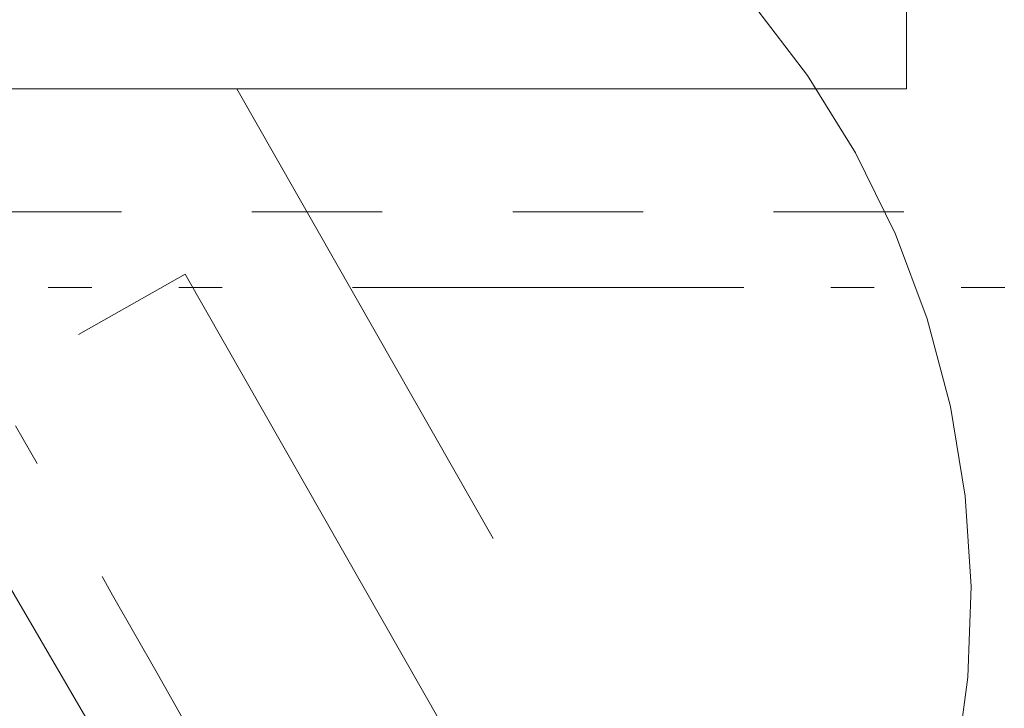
# Model space of a CAD drawing. Header units: millimetres. Extents: x -62314 to 79800, y -34032 to 28340.
# Tile 269 of 277: x 62600 to 63399, y 3592 to 4151. Entities that reach past the tile are written whole.
import ezdxf
from ezdxf.enums import TextEntityAlignment as Align

# ---------------------------------------------------------------- set-up
doc = ezdxf.new("R2010")
doc.units = ezdxf.units.MM
doc.header["$LTSCALE"] = 508
for name, pattern in [('Dash Style-1', [0.41664, 0.20828, -0.20836]), ('Dash Style-6', [1.04164, 0.625, -0.20828, 0.06943, -0.13893]), ('Dash Style-8', [1.25, 0.625, -0.20828, 0.06943, -0.13893, 0.06943, -0.13893])]:
    doc.linetypes.add(name, pattern=pattern)
for name, color, linetype, lineweight in [('(00) tekening-aanzicht grijs', 8, 'Continuous', 0), ('(00) tekening-stramien-algemeen', 7, 'Dash Style-6', 0), ('(00) tekening-verwijzing', 33, 'Fence_Line', 0), ('(00) tekst-tekening verwijzing', 8, 'Continuous', 0), ('(02) sloop-demarcatielijn', 5, 'Dash Style-1', 0), ('(04) bouwaanvraag-brandweer-bestaand-WBDBO', 142, 'Dash Style-1', 0), ('(__) constructies_materialen-K isolatie', 8, 'Continuous', 0), ('(__) constructies_materialen-Xh2 staalproducten', 1, 'Continuous', 0), ('None', 7, 'Continuous', 0)]:
    doc.layers.add(name, color=color, linetype=linetype, lineweight=lineweight)
doc.styles.add('Arial Bold (bold)', font='Arial Bold')
doc.linetypes.add('Fence_Line', pattern='A,0,[1,Fence_Line.shx,S=0.19685,R=0,X=0,Y=-0.441942],-5', length=5)

# ---------------------------------------------------------------- blocks, each defined once
blk = doc.blocks.new('stadsmuur bestaand 01')
at = {"layer": 'None', "color": 17, "lineweight": 0, "transparency": 33554687, "flags": 128}
blk.add_lwpolyline([(81308.7, 160), (82336.43, 160), (82336.43, -270), (81308.7, -270)], close=True, dxfattribs=at)
blk = doc.blocks.new('blok B 01 (2D)')
at = {"layer": '(00) tekening-aanzicht grijs', "color": 17, "lineweight": 0, "transparency": 33554687, "flags": 128}
blk.add_lwpolyline([(67147.1, 17815), (67147.15, 17815, 0.120217), (58755.98, 30980.72), (59001.11, 31046.44), (59684.33, 30368.24), (59885.21, 30565.97, -0.112264), (67637.51, 17925.97, -0.000404), (67654.79, 17874.82), (67653.59, 17874.13, -0.068823), (67693, 17589.15), (67693, 8520.64), (67193, 8520.64), (67193, 17589.15, 0.081822), (67163.93, 17765.58)], format="xyb", dxfattribs=at)
at = {"layer": '(04) bouwaanvraag-brandweer-bestaand-WBDBO', "color": 6, "lineweight": 0, "transparency": 33554687}
blk.add_line((7752.68, 17210.76), (60398.39, 31317.14), dxfattribs=at)
at = {"layer": '(__) constructies_materialen-K isolatie', "color": 2, "lineweight": 0, "transparency": 33554687, "flags": 128}
blk.add_lwpolyline([(59964.69, 30645.86), (59836.71, 30519.27), (59240.42, 31110.39), (59441.69, 31164.32)], close=True, dxfattribs=at)
at = {"layer": '(__) constructies_materialen-Xh2 staalproducten', "color": 3, "lineweight": 0, "transparency": 33554687}
for p, q in [((59846.04, 31116.75), (59775.09, 31046.98)), ((60141.36, 30818.11), (59846.04, 31116.75))]:
    blk.add_line(p, q, dxfattribs=at)
blk = doc.blocks.new('Group-159-1')
at = {"layer": '(00) tekening-verwijzing', "color": 7, "linetype": 'Continuous', "lineweight": 0, "flags": 128}
blk.add_lwpolyline([(-806.33, -53.85), (-816.04, 19.11), (-818.55, 92.66), (-813.84, 166.11), (-801.96, 238.75), (-783.01, 309.87), (-757.18, 378.79), (-724.72, 444.85), (-685.94, 507.41), (-641.22, 565.86)], dxfattribs=at)
at = {"layer": '(00) tekst-tekening verwijzing', "color": 17, "style": 'Arial Bold (bold)'}
blk.add_attdef('det._verw.', text='', height=176.21, dxfattribs=at).set_placement((681.04, -667.63), align=Align.BOTTOM_LEFT)
blk = doc.blocks.new('00-detail aanduiding')
at = {"layer": 'None', "color": 17, "transparency": 33554687}
blk.add_blockref('Group-159-1', (0, 0), dxfattribs=at)
at = {"layer": 'None', "color": 0, "flags": 1}
blk.add_attdef('det._verw.', (-818.63, -668.53), '', height=0.18, dxfattribs=at)
blk = doc.blocks.new('Group-162-1')
at = {"layer": 'None', "color": 17, "transparency": 33554687, "xscale": -1}
blk.add_blockref('00-detail aanduiding', (-100842.34, -38716.54), dxfattribs=at)
blk = doc.blocks.new('Stramien blok B')
at = {"layer": '(00) tekening-stramien-algemeen', "color": 2, "lineweight": 0, "transparency": 33554687}
blk.add_arc((35700.81, -3868.71), 33612.33, 18.044708, 49.822253, dxfattribs=at)

msp = doc.modelspace()

# ---------------------------------------------------------------- linework, layer by layer
at = {"layer": '(02) sloop-demarcatielijn', "color": 6, "linetype": 'Dash Style-8', "lineweight": 0, "transparency": 33554687, "flags": 128}
msp.add_lwpolyline([(65727.85, 3933.45), (58164.68, 3933.45), (58164.68, 6559.45), (52984.68, 6559.45), (52984.68, 3933.45), (50145.3, 3933.45), (48241.3, -1429.59)], dxfattribs=at)
at = {"layer": '(__) constructies_materialen-Xh2 staalproducten', "color": 3, "lineweight": 0, "transparency": 33554687}
msp.add_line((62984.46, 3729.86), (62776.5, 4094.76), dxfattribs=at)

# ---------------------------------------------------------------- block references
at = {"layer": 'None', "color": 17, "transparency": 33554687}
for name, p, rotation in [('blok B 01 (2D)', (-3125.94, -10622.93), 344.9999999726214), ('Stramien blok B', (0, 0), 344.9999645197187)]:
    msp.add_blockref(name, p, dxfattribs=dict(at, rotation=rotation))
for name, p in [('Group-162-1', (163395.98, 42314.6)), ('stadsmuur bestaand 01', (-19016.53, 4364.85))]:
    msp.add_blockref(name, p, dxfattribs=at)

doc.saveas('drawing.dxf')
